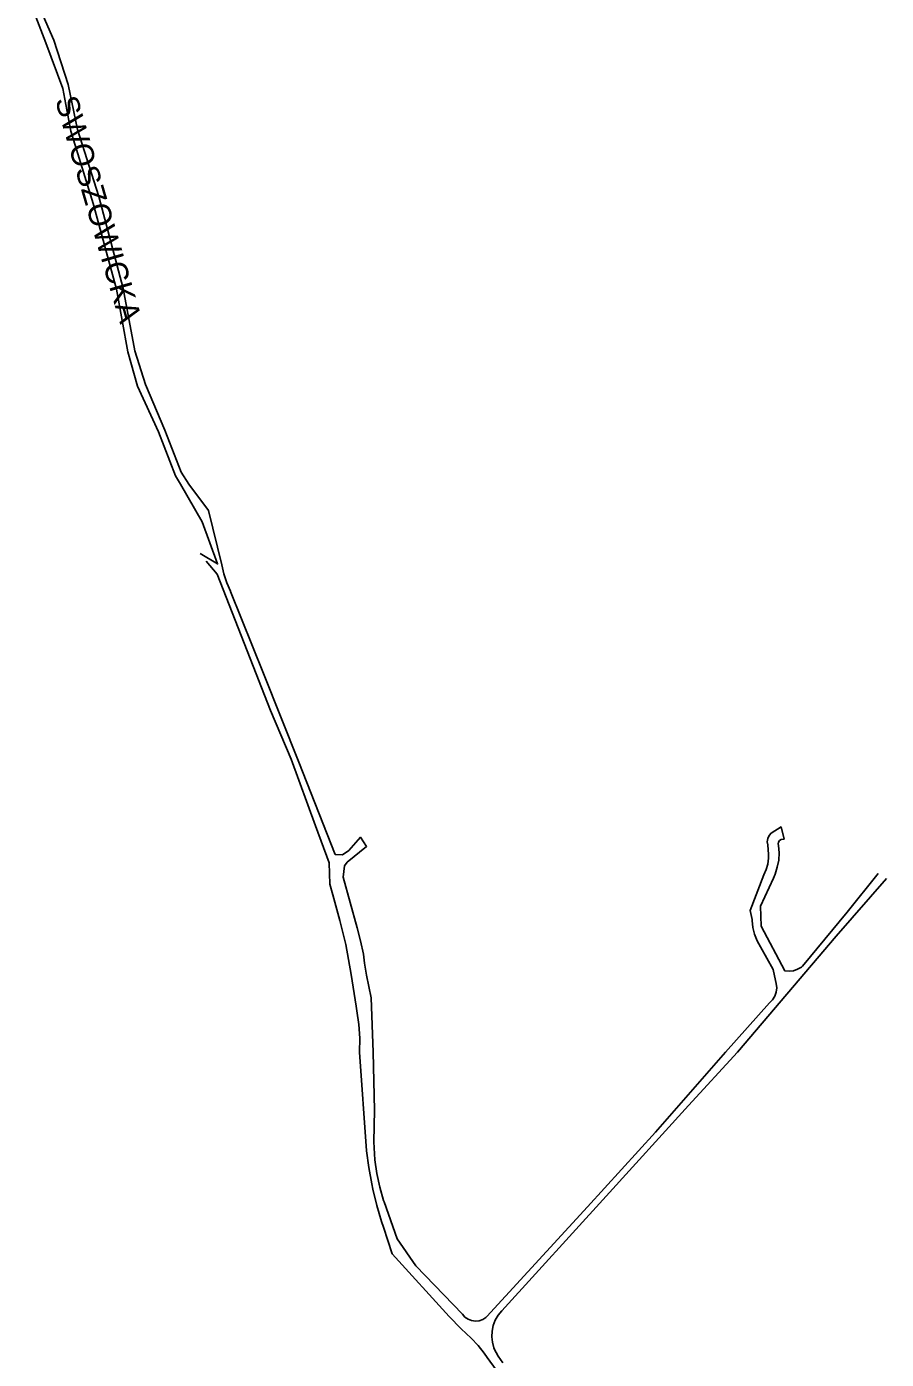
# Model space of a CAD drawing. Extents: x -304109 to -273954, y 21500 to 39796.
# Drawn here: x -292550 to -292171, y 28365 to 28952 of the extents above; entities that cross this region are included whole.
import ezdxf

# ---------------------------------------------------------------- set-up
doc = ezdxf.new("R2010")
doc.units = 0
doc.layers.add('krawedzie_ulic', color=7, linetype='Continuous')
doc.layers.add('nazwy_ulic', color=7, linetype='Continuous')

msp = doc.modelspace()

# ---------------------------------------------------------------- linework, layer by layer
at = {"layer": 'krawedzie_ulic'}
for points in [[(-292481.955, 28750.127), (-292484.233, 28753.787), (-292491.695, 28773.247), (-292500.892, 28793.298), (-292505.204, 28808.372), (-292510.239, 28835.97), (-292520.498, 28873.7), (-292530.259, 28905.59), (-292533.799, 28924.435), (-292541.369, 28944.479), (-292549.804, 28966.852)], [(-292478.37, 28750.118), (-292481.734, 28755.366), (-292488.931, 28773.915), (-292497.443, 28794.075), (-292502.159, 28808.891), (-292507.294, 28836.259), (-292517.966, 28876.882), (-292527.446, 28906.36), (-292531.505, 28926.191), (-292537.875, 28945.766), (-292547.191, 28967.289)], [(-292481.955, 28750.127), (-292481.876, 28750)], [(-292481.955, 28750.127), (-292472.439, 28733.5), (-292465.669, 28715.03), (-292473.396, 28719.596)], [(-292478.37, 28750.118), (-292478.29, 28750)], [(-292478.37, 28750.118), (-292469.656, 28738.581), (-292463.844, 28714.551), (-292462.933, 28710.575), (-292461.637, 28706.707), (-292459.969, 28702.984), (-292459.916, 28702.88), (-292445.374, 28666.717), (-292429.823, 28627.745), (-292413.836, 28587.011), (-292410.658, 28586.924), (-292407.89, 28588.724), (-292402.63, 28594.591), (-292400.034, 28590.541), (-292408.588, 28583.568), (-292409.802, 28582.03), (-292410.397, 28577.025), (-292404.183, 28554.644), (-292402.617, 28548.92), (-292401.439, 28543.104), (-292400.861, 28539.088), (-292400, 28533.787), (-292397.937, 28523.931), (-292397.063, 28499.964)], [(-292470.69, 28716.232), (-292465.877, 28710.479), (-292452.602, 28676.772), (-292442.291, 28650.376), (-292433.242, 28629.005), (-292422.535, 28599.602), (-292416.552, 28583.328), (-292416.132, 28573.886), (-292414.943, 28569.191), (-292411.85, 28557.861), (-292409.179, 28547.375), (-292406.746, 28534.116), (-292404.576, 28520.128), (-292404.234, 28518.18), (-292403.445, 28512.15), (-292403.054, 28506.081), (-292403.063, 28500), (-292400, 28456.51), (-292399.061, 28449.164), (-292397.728, 28441.88), (-292397.229, 28439.613), (-292395.516, 28432.407), (-292393.416, 28425.304), (-292392.576, 28422.802), (-292388.691, 28411.124), (-292363.558, 28383.488), (-292358.324, 28378.059), (-292353.94, 28373.926), (-292350.901, 28370.773), (-292348.161, 28367.356), (-292346.821, 28365.42), (-292327.824, 28339.352)], [(-292397.063, 28499.964), (-292396.551, 28474.332), (-292396.746, 28460.369), (-292396.316, 28452.461), (-292395.432, 28446.442), (-292394.155, 28440.495), (-292392.49, 28434.644), (-292392.262, 28433.943), (-292386.57, 28417.646), (-292378.287, 28405.84), (-292357.767, 28384.486), (-292356.662, 28383.228), (-292355.29, 28382.266), (-292353.731, 28381.656), (-292352.071, 28381.432), (-292350.405, 28381.606), (-292348.828, 28382.169), (-292347.428, 28383.088), (-292347.058, 28383.424), (-292302.685, 28431.731), (-292272.659, 28464.701), (-292241.808, 28500), (-292222.424, 28521.615), (-292221.126, 28522.978), (-292220.144, 28524.584), (-292219.523, 28526.36), (-292219.29, 28528.228), (-292219.456, 28530.103), (-292219.852, 28531.501), (-292220.867, 28536.279), (-292226.431, 28546.294), (-292227.919, 28548.991), (-292229.046, 28551.857), (-292229.792, 28554.845), (-292230.145, 28557.905), (-292230.163, 28558.341), (-292230.924, 28562.332), (-292224.917, 28578.012), (-292223.865, 28580.335), (-292223.189, 28582.795), (-292222.904, 28585.329), (-292222.93, 28586.932), (-292223.234, 28591.227), (-292223.435, 28592.647), (-292223.237, 28594.067), (-292222.657, 28595.379), (-292221.757, 28596.463), (-292217.332, 28599.156), (-292216.063, 28593.793), (-292217.309, 28593.615), (-292218.051, 28593.206), (-292218.527, 28592.505), (-292218.635, 28591.665), (-292218.428, 28590.998), (-292218.223, 28587.786), (-292218.418, 28584.573), (-292219.01, 28581.409), (-292219.989, 28578.343), (-292220.723, 28576.639), (-292226.448, 28564.212), (-292226.173, 28555.367), (-292215.68, 28535.745), (-292213.774, 28535.577), (-292211.875, 28535.808), (-292210.064, 28536.427), (-292208.422, 28537.409), (-292207.874, 28537.853), (-292188.262, 28561.664), (-292174.525, 28578.639)], [(-292339.907, 28363.028), (-292341.982, 28366.023), (-292343.717, 28369.226), (-292343.902, 28369.706), (-292344.572, 28372.113), (-292344.85, 28374.596), (-292344.728, 28377.091), (-292344.211, 28379.535), (-292343.311, 28381.866), (-292342.051, 28384.023), (-292340.463, 28385.952), (-292294.477, 28436.532), (-292258.189, 28476.453), (-292236.571, 28500), (-292193.071, 28551.092), (-292170.966, 28576.427)], [(-292397.063, 28499.965), (-292397.063, 28499.964)], [(-292397.063, 28499.964), (-292397.062, 28499.937)]]:
    msp.add_lwpolyline(points, dxfattribs=at)

# ---------------------------------------------------------------- texts
at = {"layer": 'nazwy_ulic'}
msp.add_text('SWOSZOWICKA', height=10, rotation=286.194778, dxfattribs=at).set_placement((-292537.355, 28919.451))

doc.saveas('drawing.dxf')
